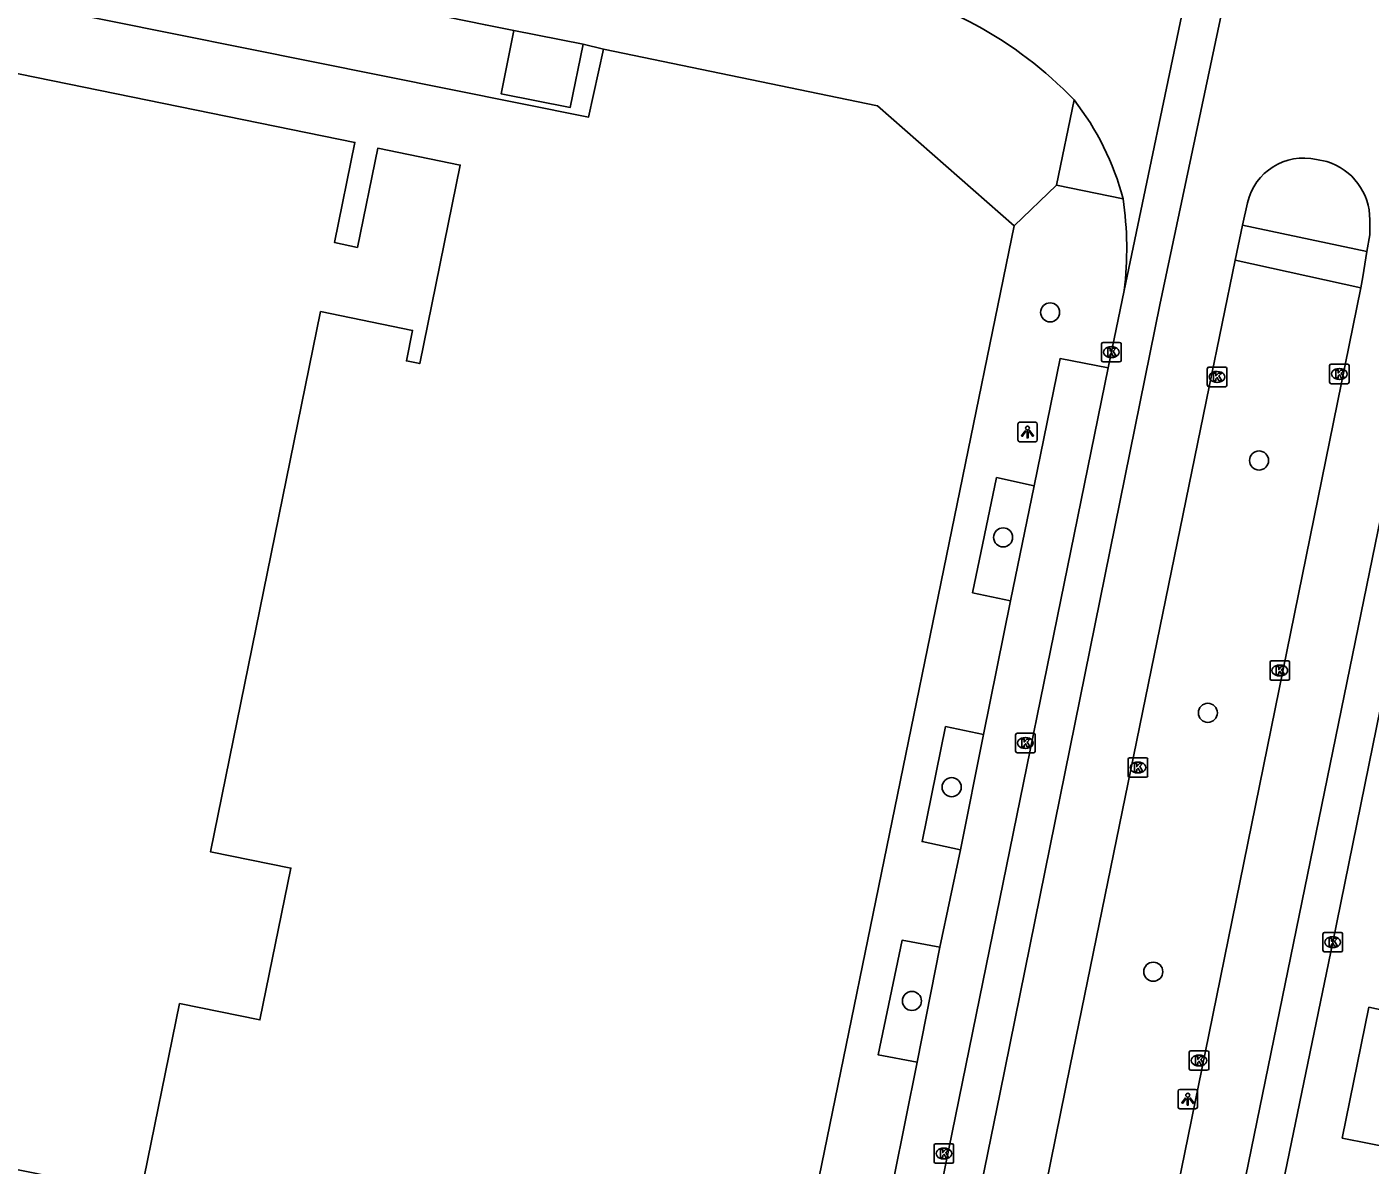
# Model space of a CAD drawing. Extents: x 157692 to 159670, y 381454 to 383289.
# Drawn here: x 158526.5 to 158595.4, y 382414.5 to 382472.9 of the extents above; entities that cross this region are included whole.
import ezdxf

# ---------------------------------------------------------------- set-up
doc = ezdxf.new("R2010")
doc.units = 0
for name, color, linetype in [('IMGEO_Boom', 7, 'Continuous'), ('IMGEO_Groenvoorziening', 7, 'Continuous'), ('IMGEO_Kolk', 7, 'Continuous'), ('IMGEO_Lichtpunt', 7, 'Continuous'), ('IMGEO_Pand', 7, 'Continuous'), ('IMGEO_Parkeervlak_open', 7, 'Continuous'), ('IMGEO_Rijbaan_lokaal_gesloten', 7, 'Continuous'), ('IMGEO_Voetpad_open', 7, 'Continuous')]:
    doc.layers.add(name, color=color, linetype=linetype)

msp = doc.modelspace()

# ---------------------------------------------------------------- linework, layer by layer
at = {"layer": 'IMGEO_Boom'}
for centre in [(158579.027, 382458.235), (158589.744, 382450.631), (158576.615, 382446.687), (158587.12, 382437.679), (158573.975, 382433.866), (158584.319, 382424.395), (158571.936, 382422.891)]:
    msp.add_circle(centre, 0.489, dxfattribs=at)
at = {"layer": 'IMGEO_Groenvoorziening'}
msp.add_lwpolyline([(158556.118, 382471.739), (158555.348, 382468.252), (158516.523, 382476.068), (158514.539, 382476.468)], dxfattribs=at)
at = {"layer": 'IMGEO_Kolk'}
for p, q in [((158581.667, 382455.768), (158581.667, 382456.62)), ((158581.742, 382456.694), (158582.594, 382456.694)), ((158582.155, 382456.474), (158582.18, 382456.474)), ((158582.668, 382456.62), (158582.668, 382455.768)), ((158582.594, 382455.694), (158581.742, 382455.694)), ((158582.178, 382455.914), (158582.153, 382455.914)), ((158593.364, 382454.646), (158593.364, 382455.498)), ((158593.439, 382455.572), (158594.291, 382455.572)), ((158594.365, 382455.498), (158594.365, 382454.646)), ((158587.092, 382454.494), (158587.092, 382455.346)), ((158587.167, 382455.42), (158588.019, 382455.42)), ((158587.58, 382455.2), (158587.605, 382455.2)), ((158588.093, 382455.346), (158588.093, 382454.494)), ((158593.875, 382454.792), (158593.85, 382454.792)), ((158593.852, 382455.352), (158593.877, 382455.352)), ((158588.019, 382454.42), (158587.167, 382454.42)), ((158587.603, 382454.64), (158587.578, 382454.64)), ((158594.291, 382454.572), (158593.439, 382454.572)), ((158590.384, 382440.353), (158591.236, 382440.353)), ((158590.309, 382439.427), (158590.309, 382440.279)), ((158590.797, 382440.133), (158590.822, 382440.133)), ((158591.31, 382440.279), (158591.31, 382439.427)), ((158591.236, 382439.353), (158590.384, 382439.353)), ((158590.82, 382439.573), (158590.795, 382439.573)), ((158577.256, 382435.706), (158577.256, 382436.558)), ((158577.331, 382436.632), (158578.183, 382436.632)), ((158577.744, 382436.412), (158577.769, 382436.412)), ((158578.257, 382436.558), (158578.257, 382435.706)), ((158578.183, 382435.632), (158577.331, 382435.632)), ((158577.767, 382435.852), (158577.742, 382435.852)), ((158583.03, 382434.449), (158583.03, 382435.301)), ((158583.105, 382435.375), (158583.957, 382435.375)), ((158583.518, 382435.155), (158583.543, 382435.155)), ((158584.031, 382435.301), (158584.031, 382434.449)), ((158583.957, 382434.375), (158583.105, 382434.375)), ((158583.541, 382434.595), (158583.516, 382434.595)), ((158593.027, 382425.483), (158593.027, 382426.335)), ((158593.102, 382426.409), (158593.954, 382426.409)), ((158593.515, 382426.189), (158593.54, 382426.189)), ((158594.028, 382426.335), (158594.028, 382425.483)), ((158593.954, 382425.409), (158593.102, 382425.409)), ((158593.538, 382425.629), (158593.513, 382425.629)), ((158586.24, 382420.338), (158587.092, 382420.338)), ((158586.165, 382419.412), (158586.165, 382420.264)), ((158586.653, 382420.118), (158586.678, 382420.118)), ((158587.166, 382420.264), (158587.166, 382419.412)), ((158587.092, 382419.338), (158586.24, 382419.338)), ((158586.676, 382419.558), (158586.651, 382419.558)), ((158573.151, 382415.563), (158574.003, 382415.563)), ((158573.076, 382414.637), (158573.076, 382415.489)), ((158573.564, 382415.343), (158573.589, 382415.343)), ((158574.077, 382415.489), (158574.077, 382414.637)), ((158574.003, 382414.563), (158573.151, 382414.563)), ((158573.587, 382414.783), (158573.562, 382414.783))]:
    msp.add_line(p, q, dxfattribs=at)
for points in [[(158581.667, 382455.768), (158581.667, 382456.62)], [(158581.742, 382456.694), (158582.594, 382456.694)], [(158581.988, 382456.394), (158582.111, 382456.394), (158582.111, 382456.243), (158582.241, 382456.394), (158582.405, 382456.394), (158582.259, 382456.243), (158582.412, 382455.994), (158582.26, 382455.994), (158582.175, 382456.158), (158582.111, 382456.091), (158582.111, 382455.994), (158581.988, 382455.994), (158581.988, 382456.394)], [(158582.668, 382456.62), (158582.668, 382455.768)], [(158582.594, 382455.694), (158581.742, 382455.694)], [(158593.364, 382454.646), (158593.364, 382455.498)], [(158593.439, 382455.572), (158594.291, 382455.572)], [(158594.365, 382455.498), (158594.365, 382454.646)], [(158587.092, 382454.494), (158587.092, 382455.346)], [(158587.167, 382455.42), (158588.019, 382455.42)], [(158587.413, 382455.12), (158587.536, 382455.12), (158587.536, 382454.969), (158587.666, 382455.12), (158587.83, 382455.12), (158587.684, 382454.969), (158587.837, 382454.72), (158587.685, 382454.72), (158587.6, 382454.884), (158587.536, 382454.817), (158587.536, 382454.72), (158587.413, 382454.72), (158587.413, 382455.12)], [(158588.093, 382455.346), (158588.093, 382454.494)], [(158593.685, 382455.272), (158593.808, 382455.272), (158593.808, 382455.121), (158593.938, 382455.272), (158594.102, 382455.272), (158593.956, 382455.121), (158594.109, 382454.872), (158593.957, 382454.872), (158593.872, 382455.036), (158593.808, 382454.969), (158593.808, 382454.872), (158593.685, 382454.872), (158593.685, 382455.272)], [(158588.019, 382454.42), (158587.167, 382454.42)], [(158594.291, 382454.572), (158593.439, 382454.572)], [(158590.384, 382440.353), (158591.236, 382440.353)], [(158590.309, 382439.427), (158590.309, 382440.279)], [(158590.63, 382440.053), (158590.753, 382440.053), (158590.753, 382439.902), (158590.883, 382440.053), (158591.047, 382440.053), (158590.901, 382439.902), (158591.054, 382439.653), (158590.902, 382439.653), (158590.817, 382439.817), (158590.753, 382439.75), (158590.753, 382439.653), (158590.63, 382439.653), (158590.63, 382440.053)], [(158591.31, 382440.279), (158591.31, 382439.427)], [(158591.236, 382439.353), (158590.384, 382439.353)], [(158577.256, 382435.706), (158577.256, 382436.558)], [(158577.331, 382436.632), (158578.183, 382436.632)], [(158577.577, 382436.332), (158577.7, 382436.332), (158577.7, 382436.181), (158577.83, 382436.332), (158577.994, 382436.332), (158577.848, 382436.181), (158578.001, 382435.932), (158577.849, 382435.932), (158577.764, 382436.096), (158577.7, 382436.029), (158577.7, 382435.932), (158577.577, 382435.932), (158577.577, 382436.332)], [(158578.257, 382436.558), (158578.257, 382435.706)], [(158578.183, 382435.632), (158577.331, 382435.632)], [(158583.03, 382434.449), (158583.03, 382435.301)], [(158583.105, 382435.375), (158583.957, 382435.375)], [(158583.351, 382435.075), (158583.474, 382435.075), (158583.474, 382434.924), (158583.604, 382435.075), (158583.768, 382435.075), (158583.622, 382434.924), (158583.775, 382434.675), (158583.623, 382434.675), (158583.538, 382434.839), (158583.474, 382434.772), (158583.474, 382434.675), (158583.351, 382434.675), (158583.351, 382435.075)], [(158584.031, 382435.301), (158584.031, 382434.449)], [(158583.957, 382434.375), (158583.105, 382434.375)], [(158593.027, 382425.483), (158593.027, 382426.335)], [(158593.102, 382426.409), (158593.954, 382426.409)], [(158593.348, 382426.109), (158593.471, 382426.109), (158593.471, 382425.958), (158593.601, 382426.109), (158593.765, 382426.109), (158593.619, 382425.958), (158593.772, 382425.709), (158593.62, 382425.709), (158593.535, 382425.873), (158593.471, 382425.806), (158593.471, 382425.709), (158593.348, 382425.709), (158593.348, 382426.109)], [(158594.028, 382426.335), (158594.028, 382425.483)], [(158593.954, 382425.409), (158593.102, 382425.409)], [(158586.24, 382420.338), (158587.092, 382420.338)], [(158586.165, 382419.412), (158586.165, 382420.264)], [(158586.486, 382420.038), (158586.609, 382420.038), (158586.609, 382419.887), (158586.739, 382420.038), (158586.903, 382420.038), (158586.757, 382419.887), (158586.91, 382419.638), (158586.758, 382419.638), (158586.673, 382419.802), (158586.609, 382419.735), (158586.609, 382419.638), (158586.486, 382419.638), (158586.486, 382420.038)], [(158587.166, 382420.264), (158587.166, 382419.412)], [(158587.092, 382419.338), (158586.24, 382419.338)], [(158573.151, 382415.563), (158574.003, 382415.563)], [(158573.076, 382414.637), (158573.076, 382415.489)], [(158573.397, 382415.263), (158573.52, 382415.263), (158573.52, 382415.112), (158573.65, 382415.263), (158573.814, 382415.263), (158573.668, 382415.112), (158573.821, 382414.863), (158573.669, 382414.863), (158573.584, 382415.027), (158573.52, 382414.96), (158573.52, 382414.863), (158573.397, 382414.863), (158573.397, 382415.263)], [(158574.077, 382415.489), (158574.077, 382414.637)], [(158574.003, 382414.563), (158573.151, 382414.563)]]:
    msp.add_lwpolyline(points, dxfattribs=at)
for centre, start, end in [((158581.744, 382456.618), 91.55205, 178.44795), ((158581.744, 382456.618), 91.55205, 178.44795), ((158582.592, 382456.618), 1.55205, 88.44795), ((158582.592, 382456.618), 1.55205, 88.44795), ((158581.744, 382455.77), 181.55205, 268.44795), ((158581.744, 382455.77), 181.55205, 268.44795), ((158582.592, 382455.77), 271.55205, 358.44795), ((158582.592, 382455.77), 271.55205, 358.44795), ((158593.441, 382455.496), 91.55205, 178.44795), ((158593.441, 382455.496), 91.55205, 178.44795), ((158594.289, 382455.496), 1.55205, 88.44795), ((158594.289, 382455.496), 1.55205, 88.44795), ((158587.169, 382455.344), 91.55205, 178.44795), ((158587.169, 382455.344), 91.55205, 178.44795), ((158588.017, 382455.344), 1.55205, 88.44795), ((158588.017, 382455.344), 1.55205, 88.44795), ((158587.169, 382454.496), 181.55205, 268.44795), ((158587.169, 382454.496), 181.55205, 268.44795), ((158588.017, 382454.496), 271.55205, 358.44795), ((158588.017, 382454.496), 271.55205, 358.44795), ((158593.441, 382454.648), 181.55205, 268.44795), ((158593.441, 382454.648), 181.55205, 268.44795), ((158594.289, 382454.648), 271.55205, 358.44795), ((158594.289, 382454.648), 271.55205, 358.44795), ((158590.386, 382440.277), 91.55205, 178.44795), ((158590.386, 382440.277), 91.55205, 178.44795), ((158591.234, 382440.277), 1.55205, 88.44795), ((158591.234, 382440.277), 1.55205, 88.44795), ((158590.386, 382439.429), 181.55205, 268.44795), ((158590.386, 382439.429), 181.55205, 268.44795), ((158591.234, 382439.429), 271.55205, 358.44795), ((158591.234, 382439.429), 271.55205, 358.44795), ((158577.333, 382436.556), 91.55205, 178.44795), ((158577.333, 382436.556), 91.55205, 178.44795), ((158578.181, 382436.556), 1.55205, 88.44795), ((158578.181, 382436.556), 1.55205, 88.44795), ((158577.333, 382435.708), 181.55205, 268.44795), ((158577.333, 382435.708), 181.55205, 268.44795), ((158578.181, 382435.708), 271.55205, 358.44795), ((158578.181, 382435.708), 271.55205, 358.44795), ((158583.107, 382435.299), 91.55205, 178.44795), ((158583.107, 382435.299), 91.55205, 178.44795), ((158583.955, 382435.299), 1.55205, 88.44795), ((158583.955, 382435.299), 1.55205, 88.44795), ((158583.107, 382434.451), 181.55205, 268.44795), ((158583.107, 382434.451), 181.55205, 268.44795), ((158583.955, 382434.451), 271.55205, 358.44795), ((158583.955, 382434.451), 271.55205, 358.44795), ((158593.104, 382426.333), 91.55205, 178.44795), ((158593.104, 382426.333), 91.55205, 178.44795), ((158593.952, 382426.333), 1.55205, 88.44795), ((158593.952, 382426.333), 1.55205, 88.44795), ((158593.104, 382425.485), 181.55205, 268.44795), ((158593.104, 382425.485), 181.55205, 268.44795), ((158593.952, 382425.485), 271.55205, 358.44795), ((158593.952, 382425.485), 271.55205, 358.44795), ((158586.242, 382420.262), 91.55205, 178.44795), ((158586.242, 382420.262), 91.55205, 178.44795), ((158587.09, 382420.262), 1.55205, 88.44795), ((158587.09, 382420.262), 1.55205, 88.44795), ((158586.242, 382419.414), 181.55205, 268.44795), ((158586.242, 382419.414), 181.55205, 268.44795), ((158587.09, 382419.414), 271.55205, 358.44795), ((158587.09, 382419.414), 271.55205, 358.44795), ((158573.153, 382415.487), 91.55205, 178.44795), ((158573.153, 382415.487), 91.55205, 178.44795), ((158574.001, 382415.487), 1.55205, 88.44795), ((158574.001, 382415.487), 1.55205, 88.44795), ((158573.153, 382414.639), 181.55205, 268.44795), ((158573.153, 382414.639), 181.55205, 268.44795), ((158574.001, 382414.639), 271.55205, 358.44795), ((158574.001, 382414.639), 271.55205, 358.44795)]:
    msp.add_arc(centre, 0.0765, start, end, dxfattribs=at)
for centre, major_axis, ratio, start_param, end_param in [((158582.154, 382456.194), (-0.387, 0.002), 0.722429, 4.712389, 7.853982), ((158582.179, 382456.194), (-0.39, 0.002), 0.717154, 1.570796, 4.712389), ((158587.579, 382454.92), (-0.387, 0.002), 0.722429, 4.712389, 7.853982), ((158587.604, 382454.92), (-0.39, 0.002), 0.717154, 1.570796, 4.712389), ((158593.851, 382455.072), (-0.387, 0.002), 0.722429, 4.712389, 7.853982), ((158593.876, 382455.072), (-0.39, 0.002), 0.717154, 1.570796, 4.712389), ((158590.796, 382439.853), (-0.387, 0.002), 0.722429, 4.712389, 7.853982), ((158590.821, 382439.853), (-0.39, 0.002), 0.717154, 1.570796, 4.712389), ((158577.743, 382436.132), (-0.387, 0.002), 0.722429, 4.712389, 7.853982), ((158577.768, 382436.132), (-0.39, 0.002), 0.717154, 1.570796, 4.712389), ((158583.517, 382434.875), (-0.387, 0.002), 0.722429, 4.712389, 7.853982), ((158583.542, 382434.875), (-0.39, 0.002), 0.717154, 1.570796, 4.712389), ((158593.514, 382425.909), (-0.387, 0.002), 0.722429, 4.712389, 7.853982), ((158593.539, 382425.909), (-0.39, 0.002), 0.717154, 1.570796, 4.712389), ((158586.652, 382419.838), (-0.387, 0.002), 0.722429, 4.712389, 7.853982), ((158586.677, 382419.838), (-0.39, 0.002), 0.717154, 1.570796, 4.712389), ((158573.563, 382415.063), (-0.387, 0.002), 0.722429, 4.712389, 7.853982), ((158573.588, 382415.063), (-0.39, 0.002), 0.717154, 1.570796, 4.712389)]:
    msp.add_ellipse(centre, major_axis=major_axis, ratio=ratio, start_param=start_param, end_param=end_param, dxfattribs=at)
at = {"layer": 'IMGEO_Lichtpunt'}
for p, q in [((158577.369, 382452.496), (158577.369, 382451.689)), ((158577.369, 382452.496), (158577.369, 382451.689)), ((158578.271, 382452.591), (158577.463, 382452.591)), ((158578.271, 382452.591), (158577.463, 382452.591)), ((158578.365, 382451.689), (158578.365, 382452.496)), ((158578.365, 382451.689), (158578.365, 382452.496)), ((158577.463, 382451.595), (158578.271, 382451.595)), ((158577.463, 382451.595), (158578.271, 382451.595)), ((158586.492, 382418.351), (158585.684, 382418.351)), ((158586.492, 382418.351), (158585.684, 382418.351)), ((158585.59, 382418.256), (158585.59, 382417.449)), ((158585.59, 382418.256), (158585.59, 382417.449)), ((158586.586, 382417.449), (158586.586, 382418.256)), ((158586.586, 382417.449), (158586.586, 382418.256)), ((158585.684, 382417.355), (158586.492, 382417.355)), ((158585.684, 382417.355), (158586.492, 382417.355))]:
    msp.add_line(p, q, dxfattribs=at)
for points in [[(158577.743, 382452.16), (158577.782, 382452.132), (158577.594, 382451.87), (158577.556, 382451.897), (158577.743, 382452.16)], [(158577.845, 382452.112), (158577.892, 382452.112), (158577.892, 382451.79), (158577.845, 382451.79), (158577.845, 382452.112)], [(158577.955, 382452.132), (158577.993, 382452.159), (158578.18, 382451.897), (158578.141, 382451.869), (158577.955, 382452.132)], [(158585.964, 382417.92), (158586.003, 382417.892), (158585.815, 382417.63), (158585.777, 382417.657), (158585.964, 382417.92)], [(158586.066, 382417.872), (158586.113, 382417.872), (158586.113, 382417.55), (158586.066, 382417.55), (158586.066, 382417.872)], [(158586.176, 382417.892), (158586.214, 382417.919), (158586.401, 382417.657), (158586.362, 382417.629), (158586.176, 382417.892)]]:
    msp.add_lwpolyline(points, dxfattribs=at)
for centre in [(158577.868, 382452.294), (158586.089, 382418.054)]:
    msp.add_circle(centre, 0.0994, dxfattribs=at)
for centre, start, end in [((158577.463, 382452.496), 90, 180), ((158577.463, 382452.496), 90, 180), ((158578.271, 382452.496), 0, 90), ((158578.271, 382452.496), 0, 90), ((158577.463, 382451.689), 180, 270), ((158577.463, 382451.689), 180, 270), ((158578.271, 382451.689), 270, 0), ((158578.271, 382451.689), 270, 360), ((158585.684, 382418.256), 90, 180), ((158585.684, 382418.256), 90, 180), ((158586.492, 382418.256), 0, 90), ((158586.492, 382418.256), 0, 90), ((158585.684, 382417.449), 180, 270), ((158585.684, 382417.449), 180, 270), ((158586.492, 382417.449), 270, 0), ((158586.492, 382417.449), 270, 360)]:
    msp.add_arc(centre, 0.0946, start, end, dxfattribs=at)
at = {"layer": 'IMGEO_Pand'}
msp.add_lwpolyline([(158518.795, 382471.958), (158543.361, 382466.955), (158542.313, 382461.811), (158543.489, 382461.571), (158544.525, 382466.657), (158548.758, 382465.794), (158546.682, 382455.604), (158545.996, 382455.743), (158546.316, 382457.311), (158541.593, 382458.273), (158535.946, 382430.552), (158540.071, 382429.712), (158538.485, 382421.921), (158534.359, 382422.76), (158532.359, 382412.941), (158526.768, 382414.08), (158523.331, 382414.78), (158507.793, 382417.945), (158518.795, 382471.958)], dxfattribs=at)
at = {"layer": 'IMGEO_Parkeervlak_open'}
for points in [[(158578.21, 382449.322), (158576.986, 382443.423)], [(158575.612, 382436.565), (158574.421, 382430.657)], [(158573.376, 382425.652), (158572.208, 382419.746)]]:
    msp.add_lwpolyline(points, dxfattribs=at)
at = {"layer": 'IMGEO_Rijbaan_lokaal_gesloten'}
for points in [[(158576.268, 382351.075), (158583.576, 382387.108), (158599.733, 382466.035), (158609.586, 382513.419), (158620.99, 382569.129), (158634.128, 382633.601), (158640.026, 382662.22)], [(158591.78, 382492.336), (158584.663, 382458.624), (158576.456, 382418.202), (158561.278, 382343.885), (158559.085, 382332.976), (158558.877, 382331.964)], [(158589.495, 382491.264), (158582.83, 382459.355)], [(158592.693, 382466.085), (158593.219, 382465.97)], [(158588.892, 382462.702), (158589.146, 382463.86)], [(158588.522, 382460.914), (158588.892, 382462.702)], [(158595.425, 382462.991), (158595.428, 382462.214), (158595.283, 382461.352)], [(158595.283, 382461.352), (158595.067, 382460.049), (158594.974, 382459.491)], [(158566.979, 382355.038), (158580.059, 382419.567), (158587.191, 382454.412), (158588.522, 382460.914)], [(158594.974, 382459.491), (158587.176, 382421.152), (158573.413, 382353.716)], [(158582.012, 382455.393), (158582.83, 382459.355)], [(158582.012, 382455.393), (158574.537, 382418.739), (158562.307, 382358.757)], [(158590.128, 382409.434), (158593.528, 382425.909), (158597.626, 382446.019), (158598.566, 382450.838)]]:
    msp.add_lwpolyline(points, dxfattribs=at)
for centre, radius, start, end in [((158565.599, 382455.126), 20.276, 43.71714, 79.78459), ((158569.096, 382460.439), 14.149, 14.85876, 37.94554), ((158592.053, 382463.166), 2.989, 77.63209, 166.56724), ((158592.345, 382463.016), 3.08, 359.52822, 73.51293), ((158564.709, 382461.488), 18.247, 353.28588, 8.12455)]:
    msp.add_arc(centre, radius, start, end, dxfattribs=at)
at = {"layer": 'IMGEO_Voetpad_open'}
for points in [[(158522.409, 382478.641), (158550.055, 382472.983), (158551.505, 382472.707)], [(158555.074, 382472), (158554.407, 382468.755), (158550.859, 382469.456), (158551.505, 382472.707)], [(158551.505, 382472.707), (158555.074, 382472)], [(158555.074, 382472), (158556.118, 382471.739)], [(158577.178, 382462.682), (158570.176, 382468.831), (158556.118, 382471.739)], [(158580.254, 382469.139), (158579.352, 382464.765)], [(158579.352, 382464.765), (158577.178, 382462.682)], [(158582.772, 382464.067), (158579.352, 382464.765)], [(158577.178, 382462.682), (158567.581, 382415.871), (158553.891, 382349.094), (158552.915, 382344.297), (158551.807, 382338.849), (158551.616, 382338.866), (158551.524, 382338.412), (158550.799, 382333.648), (158550.563, 382332.1), (158549.165, 382325.299)], [(158588.892, 382462.702), (158595.283, 382461.352)], [(158588.522, 382460.914), (158594.974, 382459.491)], [(158578.21, 382449.322), (158579.537, 382455.865), (158582.012, 382455.393)], [(158576.986, 382443.423), (158575.049, 382443.844), (158576.28, 382449.75), (158578.21, 382449.322)], [(158575.612, 382436.565), (158576.986, 382443.423)], [(158574.421, 382430.657), (158572.457, 382431.07), (158573.662, 382436.971), (158575.612, 382436.565)], [(158573.376, 382425.652), (158574.421, 382430.657)], [(158572.208, 382419.746), (158570.204, 382420.122), (158571.427, 382426.005), (158573.376, 382425.652)], [(158595.38, 382422.57), (158594.016, 382415.851), (158596.779, 382415.304), (158598.127, 382421.977), (158595.38, 382422.57)], [(158571, 382413.8), (158572.208, 382419.746)]]:
    msp.add_lwpolyline(points, dxfattribs=at)

doc.saveas('drawing.dxf')
